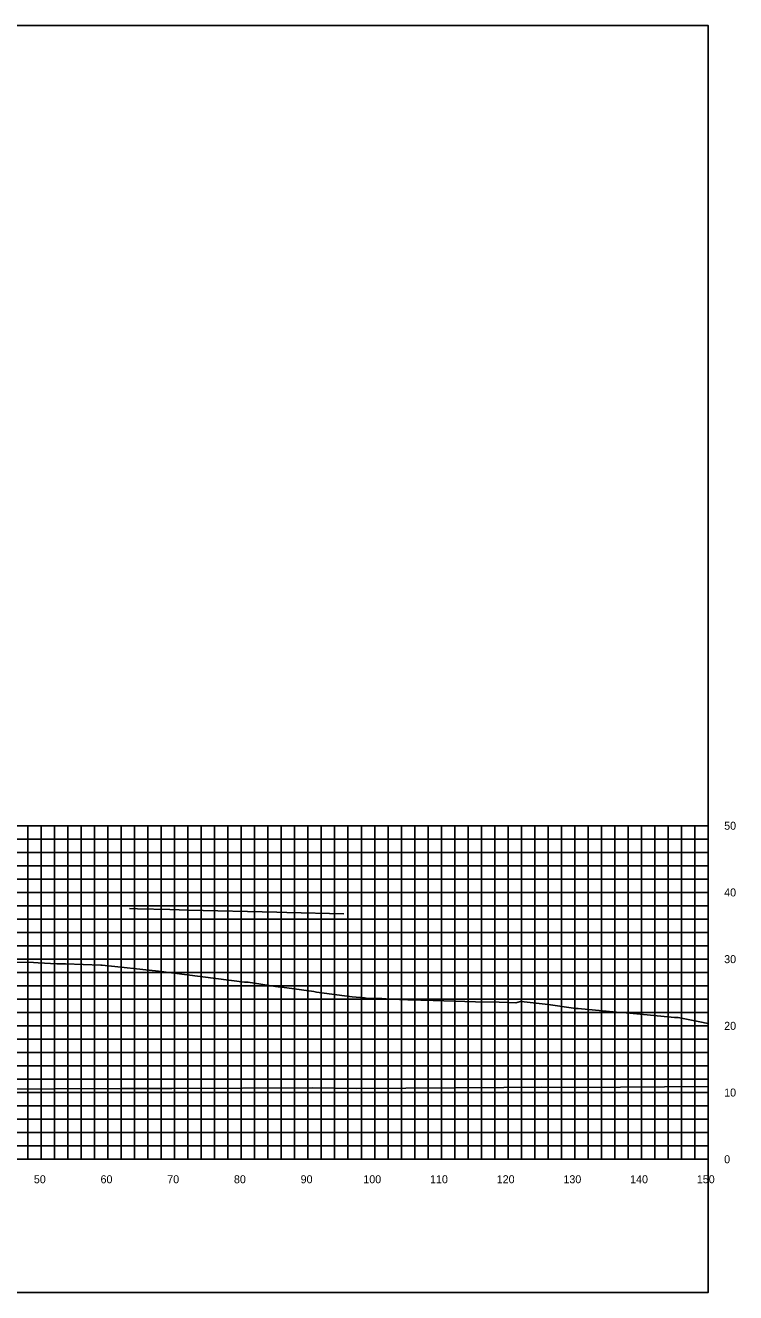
# Model space of a CAD drawing. Extents: x 1800880 to 1818864, y 245271 to 250560.
# Drawn here: x 1817991.2 to 1818097.7, y 249276.1 to 249466.1 of the extents above; entities that cross this region are included whole.
import ezdxf

# ---------------------------------------------------------------- set-up
doc = ezdxf.new("R2010")
doc.units = 0
for name, color, linetype in [('33', 7, 'Continuous'), ('CL-CNST', 7, 'Continuous'), ('DESIGN - DRAINAGE - Bridges', 7, 'Continuous'), ('Level 37', 7, 'Continuous'), ('Level 46', 7, 'Continuous'), ('Level 62', 7, 'Continuous')]:
    doc.layers.add(name, color=color, linetype=linetype)

msp = doc.modelspace()

# ---------------------------------------------------------------- linework, layer by layer
at = {"layer": 'CL-CNST'}
msp.add_lwpolyline([(1817983.12, 249325.75), (1817992.41, 249325.66), (1817993.11, 249325.62), (1817995.92, 249325.44), (1817997.07, 249325.47), (1817997.2, 249325.47), (1818002.52, 249325.27), (1818002.73, 249325.26), (1818011.14, 249324.37), (1818024.07, 249322.71), (1818024.16, 249322.71), (1818024.59, 249322.71), (1818028.7, 249322.05), (1818029.12, 249321.99), (1818029.43, 249321.95), (1818029.67, 249321.95), (1818034.46, 249321.28), (1818034.84, 249321.22), (1818040.19, 249320.51), (1818042.04, 249320.36), (1818042.54, 249320.27), (1818042.6, 249320.27), (1818042.67, 249320.27), (1818042.73, 249320.26), (1818042.79, 249320.26), (1818042.84, 249320.26), (1818042.89, 249320.26), (1818042.94, 249320.25), (1818042.98, 249320.25), (1818043.02, 249320.25), (1818043.07, 249320.25), (1818043.08, 249320.24), (1818044.64, 249320.26), (1818045.97, 249320.16), (1818046.03, 249320.13), (1818048.53, 249320.07), (1818048.61, 249320.07), (1818052.33, 249319.97), (1818058.68, 249319.75), (1818062.25, 249319.69), (1818064.73, 249319.6), (1818065.45, 249319.78), (1818065.52, 249319.78), (1818069.56, 249319.36), (1818073.74, 249318.77), (1818074.06, 249318.77), (1818079.83, 249318.21), (1818081.29, 249318.1), (1818081.81, 249318.05), (1818088.54, 249317.38), (1818088.64, 249317.38), (1818089.05, 249317.38), (1818092.84, 249316.65), (1818093.02, 249316.61), (1818093.33, 249316.55), (1818093.57, 249316.49)], dxfattribs=at)
at = {"layer": 'DESIGN - DRAINAGE - Bridges'}
for p, q in [((1818093.57, 249296.15), (1818093.57, 249346.15)), ((1818093.63, 249346.15), (1818093.57, 249346.15)), ((1818093.63, 249336.15), (1818093.57, 249336.15)), ((1818093.63, 249326.15), (1818093.57, 249326.15)), ((1818093.63, 249316.15), (1818093.57, 249316.15)), ((1818093.63, 249306.15), (1818093.57, 249306.15)), ((1817793.57, 249296.15), (1818093.57, 249296.15)), ((1817993.57, 249296.09), (1817993.57, 249296.15)), ((1818003.57, 249296.09), (1818003.57, 249296.15)), ((1818013.57, 249296.09), (1818013.57, 249296.15)), ((1818023.57, 249296.09), (1818023.57, 249296.15)), ((1818033.57, 249296.09), (1818033.57, 249296.15)), ((1818043.57, 249296.09), (1818043.57, 249296.15)), ((1818053.57, 249296.09), (1818053.57, 249296.15)), ((1818063.57, 249296.09), (1818063.57, 249296.15)), ((1818073.57, 249296.09), (1818073.57, 249296.15)), ((1818083.57, 249296.09), (1818083.57, 249296.15)), ((1818093.57, 249296.09), (1818093.57, 249296.15)), ((1818093.63, 249296.15), (1818093.57, 249296.15))]:
    msp.add_line(p, q, dxfattribs=at)
at = {"layer": 'Level 37'}
msp.add_lwpolyline([(1817793.57, 249276.15), (1818093.57, 249276.15), (1818093.57, 249466.15), (1817793.57, 249466.15)], close=True, dxfattribs=at)
at = {"layer": 'Level 46'}
for p, q in [((1817793.57, 249346.15), (1818093.57, 249346.15)), ((1817991.57, 249296.15), (1817991.57, 249346.15)), ((1817993.57, 249296.15), (1817993.57, 249346.15)), ((1817995.57, 249296.15), (1817995.57, 249346.15)), ((1817997.57, 249296.15), (1817997.57, 249346.15)), ((1817999.57, 249296.15), (1817999.57, 249346.15)), ((1818001.57, 249296.15), (1818001.57, 249346.15)), ((1818003.57, 249296.15), (1818003.57, 249346.15)), ((1818005.57, 249296.15), (1818005.57, 249346.15)), ((1818007.57, 249296.15), (1818007.57, 249346.15)), ((1818009.57, 249296.15), (1818009.57, 249346.15)), ((1818011.57, 249296.15), (1818011.57, 249346.15)), ((1818013.57, 249296.15), (1818013.57, 249346.15)), ((1818015.57, 249296.15), (1818015.57, 249346.15)), ((1818017.57, 249296.15), (1818017.57, 249346.15)), ((1818019.57, 249296.15), (1818019.57, 249346.15)), ((1818021.57, 249296.15), (1818021.57, 249346.15)), ((1818023.57, 249296.15), (1818023.57, 249346.15)), ((1818025.57, 249296.15), (1818025.57, 249346.15)), ((1818027.57, 249296.15), (1818027.57, 249346.15)), ((1818029.57, 249296.15), (1818029.57, 249346.15)), ((1818031.57, 249296.15), (1818031.57, 249346.15)), ((1818033.57, 249296.15), (1818033.57, 249346.15)), ((1818035.57, 249296.15), (1818035.57, 249346.15)), ((1818037.57, 249296.15), (1818037.57, 249346.15)), ((1818039.57, 249296.15), (1818039.57, 249346.15)), ((1818041.57, 249296.15), (1818041.57, 249346.15)), ((1818043.57, 249296.15), (1818043.57, 249346.15)), ((1818045.57, 249296.15), (1818045.57, 249346.15)), ((1818047.57, 249296.15), (1818047.57, 249346.15)), ((1818049.57, 249296.15), (1818049.57, 249346.15)), ((1818051.57, 249296.15), (1818051.57, 249346.15)), ((1818053.57, 249296.15), (1818053.57, 249346.15)), ((1818055.57, 249296.15), (1818055.57, 249346.15)), ((1818057.57, 249296.15), (1818057.57, 249346.15)), ((1818059.57, 249296.15), (1818059.57, 249346.15)), ((1818061.57, 249296.15), (1818061.57, 249346.15)), ((1818063.57, 249296.15), (1818063.57, 249346.15)), ((1818065.57, 249296.15), (1818065.57, 249346.15)), ((1818067.57, 249296.15), (1818067.57, 249346.15)), ((1818069.57, 249296.15), (1818069.57, 249346.15)), ((1818071.57, 249296.15), (1818071.57, 249346.15)), ((1818073.57, 249296.15), (1818073.57, 249346.15)), ((1818075.57, 249296.15), (1818075.57, 249346.15)), ((1818077.57, 249296.15), (1818077.57, 249346.15)), ((1818079.57, 249296.15), (1818079.57, 249346.15)), ((1818081.57, 249296.15), (1818081.57, 249346.15)), ((1818083.57, 249296.15), (1818083.57, 249346.15)), ((1818085.57, 249296.15), (1818085.57, 249346.15)), ((1818087.57, 249296.15), (1818087.57, 249346.15)), ((1818089.57, 249296.15), (1818089.57, 249346.15)), ((1818091.57, 249296.15), (1818091.57, 249346.15)), ((1818093.57, 249296.15), (1818093.57, 249346.15)), ((1817793.57, 249344.15), (1818093.57, 249344.15)), ((1817793.57, 249342.15), (1818093.57, 249342.15)), ((1817793.57, 249340.15), (1818093.57, 249340.15)), ((1817793.57, 249338.15), (1818093.57, 249338.15)), ((1817793.57, 249336.15), (1818093.57, 249336.15)), ((1817793.57, 249334.15), (1818093.57, 249334.15)), ((1817793.57, 249332.15), (1818093.57, 249332.15)), ((1817793.57, 249330.15), (1818093.57, 249330.15)), ((1817793.57, 249328.15), (1818093.57, 249328.15)), ((1817793.57, 249326.15), (1818093.57, 249326.15)), ((1817793.57, 249324.15), (1818093.57, 249324.15)), ((1817793.57, 249322.15), (1818093.57, 249322.15)), ((1817793.57, 249320.15), (1818093.57, 249320.15)), ((1817793.57, 249318.15), (1818093.57, 249318.15)), ((1817793.57, 249316.15), (1818093.57, 249316.15)), ((1817793.57, 249314.15), (1818093.57, 249314.15)), ((1817793.57, 249312.15), (1818093.57, 249312.15)), ((1817793.57, 249310.15), (1818093.57, 249310.15)), ((1817793.57, 249308.15), (1818093.57, 249308.15)), ((1817793.57, 249306.15), (1818093.57, 249306.15)), ((1817793.57, 249304.15), (1818093.57, 249304.15)), ((1817793.57, 249302.15), (1818093.57, 249302.15)), ((1817793.57, 249300.15), (1818093.57, 249300.15)), ((1817793.57, 249298.15), (1818093.57, 249298.15)), ((1817793.57, 249296.15), (1818093.57, 249296.15))]:
    msp.add_line(p, q, dxfattribs=at)
at = {"layer": 'Level 62'}
for points in [[(1818006.83, 249333.75), (1818007.99, 249333.71), (1818012.85, 249333.59), (1818015.68, 249333.49), (1818028.92, 249333.18), (1818030.38, 249333.13), (1818038.96, 249332.93)], [(1817793.57, 249307.48), (1817795.52, 249307.47), (1817818.85, 249307.25), (1817827.3, 249307.21), (1817846.6, 249307.06), (1817858.14, 249307.02), (1817874.36, 249306.87), (1817888.34, 249306.85), (1817902.11, 249306.76), (1817918.08, 249306.76), (1817929.87, 249306.67), (1817947.47, 249306.7), (1817957.63, 249306.63), (1817976.61, 249306.69), (1817985.38, 249306.66), (1818005.54, 249306.76), (1818013.14, 249306.77), (1818034.31, 249306.88), (1818040.89, 249306.77), (1818062.95, 249306.9), (1818068.65, 249306.96), (1818073.9, 249306.93), (1818093.57, 249307.05)]]:
    msp.add_lwpolyline(points, dxfattribs=at)

# ---------------------------------------------------------------- texts
for s, p in [('50', (1817992.47, 249292.55)), ('60', (1818002.47, 249292.55)), ('70', (1818012.47, 249292.55)), ('80', (1818022.47, 249292.55)), ('90', (1818032.47, 249292.55)), ('100', (1818041.87, 249292.55)), ('110', (1818051.87, 249292.55)), ('120', (1818061.87, 249292.55)), ('130', (1818071.87, 249292.55)), ('140', (1818081.87, 249292.55)), ('150', (1818091.87, 249292.55))]:
    msp.add_text(s, height=1.2).set_placement(p)
at = {"layer": '33'}
for s, p in [('50', (1818095.97, 249345.55)), ('40', (1818095.97, 249335.55)), ('30', (1818095.97, 249325.55)), ('20', (1818095.97, 249315.55)), ('10', (1818095.97, 249305.55)), ('0', (1818095.97, 249295.55))]:
    msp.add_text(s, height=1.2, dxfattribs=at).set_placement(p)

doc.saveas('drawing.dxf')
